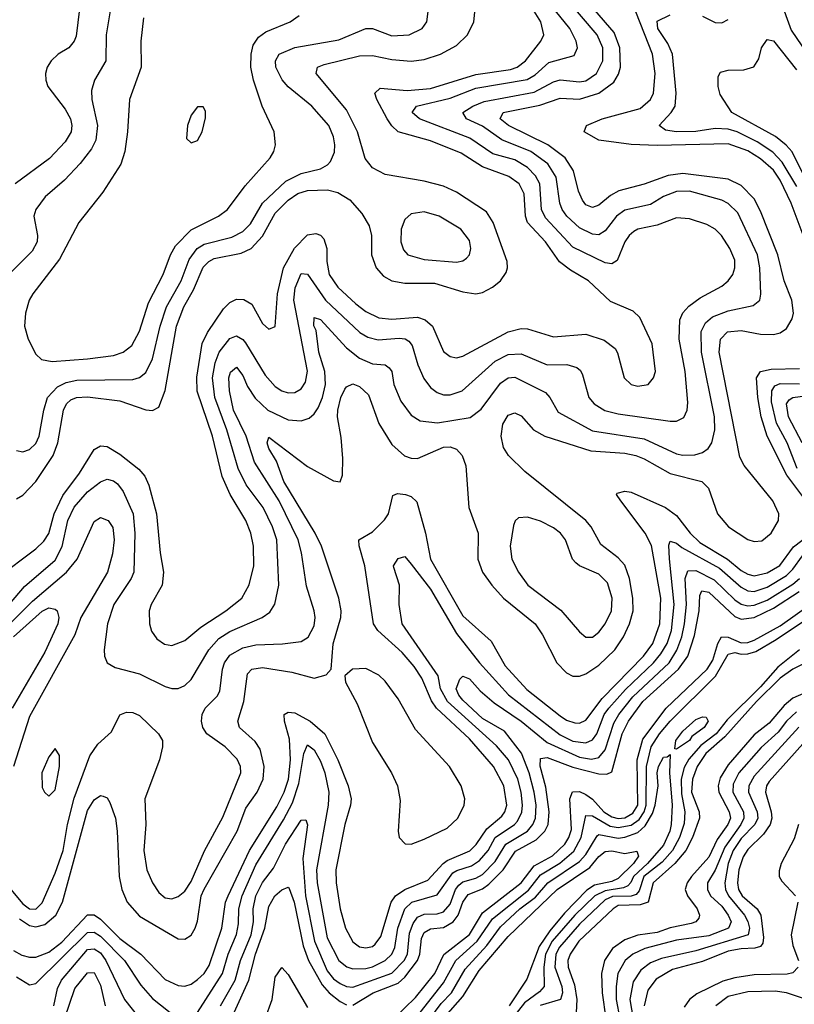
# Model space of a CAD drawing. Header units: inches. Extents: x 884549 to 1028252, y 526810 to 653624.
# Tile 789 of 1056: x 1011280 to 1013674, y 603855 to 606897. Entities that reach past the tile are written whole.
import ezdxf

# ---------------------------------------------------------------- set-up
doc = ezdxf.new("R2010")
doc.units = ezdxf.units.IN
doc.header["$MEASUREMENT"] = 0
doc.layers.add('B0610', color=7, linetype='Continuous')

msp = doc.modelspace()

# ---------------------------------------------------------------- linework, layer by layer
at = {"layer": 'B0610', "color": 5}
for points, elevation in [([(1011230.9, 605070), (1011294.6, 605145.4), (1011390, 605227.3), (1011411.2, 605268.8), (1011429.2, 605350), (1011448.9, 605391.1), (1011490, 605438.5), (1011530, 605468.6), (1011550, 605477.1), (1011570, 605471.6), (1011582.4, 605462.4), (1011599.6, 605439.6), (1011630.8, 605370), (1011636.4, 605310), (1011632.3, 605190), (1011624.2, 605170), (1011570.6, 605090), (1011551.9, 605030), (1011541.2, 604950), (1011542.3, 604930), (1011550.4, 604910), (1011575, 604895), (1011650, 604875.8), (1011730, 604837.2), (1011750, 604830.8), (1011770, 604830.8), (1011790, 604840.1), (1011810, 604858.5), (1011865.1, 604950), (1011895.1, 604984.9), (1011930, 605006.7), (1012029.8, 605050), (1012053.5, 605066.5), (1012069, 605091), (1012081, 605150), (1012075, 605290), (1012061.7, 605330), (1012032.6, 605390), (1011980, 605460), (1011954.8, 605510), (1011920.3, 605630), (1011882.8, 605730), (1011875.7, 605790), (1011883.7, 605836.3), (1011896.3, 605870), (1011930, 605912.3), (1011950, 605920.1), (1011970, 605908.7), (1011978.4, 605898.4), (1012038.6, 605798.5), (1012070, 605763.3), (1012090, 605750.1), (1012110, 605744.2), (1012130, 605744.9), (1012150, 605755.9), (1012163.4, 605776.6), (1012169.6, 605810.4), (1012127.8, 606030), (1012131.7, 606068.3), (1012150, 606112.3), (1012170, 606110.2), (1012225.1, 606030), (1012330.8, 605930.8), (1012356.4, 605916.4), (1012387.6, 605907.6), (1012452.8, 605912.8), (1012471, 605911), (1012483.1, 605903.1), (1012492.6, 605890), (1012510.4, 605830.4), (1012528.7, 605788.7), (1012550, 605760.1), (1012570, 605745), (1012590, 605738.3), (1012610, 605737.9), (1012647.7, 605750), (1012750, 605842), (1012790, 605861.9), (1012830, 605864.2), (1012910, 605830.9), (1012971, 605831), (1013002.3, 605822.3), (1013013.3, 605813.3), (1013020, 605800), (1013039.2, 605730), (1013055.9, 605710), (1013088.9, 605688.9), (1013130, 605678.6), (1013290, 605656), (1013310, 605656.1), (1013332.7, 605667.3), (1013342.8, 605690), (1013345.4, 605714.6), (1013336.7, 605810), (1013318.7, 605910), (1013320.4, 605970), (1013329.3, 605990.7), (1013347.9, 606012.1), (1013382.9, 606037.1), (1013450, 606073.1), (1013470.2, 606089.8), (1013484.1, 606110), (1013490.8, 606130), (1013490, 606154.3), (1013474.4, 606190), (1013449.1, 606230), (1013429.9, 606249.9), (1013404.1, 606264.1), (1013350, 606282), (1013310, 606284.8), (1013250, 606261.7), (1013190.4, 606249.6), (1013177.8, 606242.2), (1013163.4, 606230), (1013150.5, 606210), (1013127.1, 606152.9), (1013110, 606142.1), (1013090, 606145.2), (1012990, 606193.6), (1012905, 606285), (1012892.9, 606310), (1012887.4, 606390), (1012874.6, 606414.6), (1012850, 606440.1), (1012810, 606463.4), (1012742.5, 606482.5), (1012671, 606531), (1012515.4, 606590), (1012492.7, 606610), (1012506, 606630), (1012610, 606654.3), (1012690, 606684.7), (1012848.1, 606711.9), (1012873.3, 606726.7), (1012915.9, 606764.1), (1012993.9, 606786.1), (1013004.4, 606810), (1013000.4, 606830), (1012980.5, 606870), (1012802.4, 607090)], 2660), ([(1011252.5, 604210), (1011290, 604164.8), (1011310, 604150.1), (1011330, 604148.5), (1011350, 604168.7), (1011390, 604259.8), (1011414.1, 604330), (1011427.5, 604410), (1011448.5, 604491.5), (1011497.3, 604622.7), (1011521.2, 604658.8), (1011563.8, 604696.2), (1011590, 604749.1), (1011610, 604757.6), (1011630, 604756.1), (1011650, 604746.8), (1011708.9, 604690), (1011721.5, 604670), (1011721.8, 604650), (1011712.6, 604610), (1011666.4, 604490), (1011669.5, 604410), (1011663.3, 604330), (1011672.5, 604270), (1011690.1, 604230.1), (1011710, 604200.5), (1011730, 604184.2), (1011750, 604181.1), (1011770, 604187.6), (1011790, 604204.4), (1011810, 604234.5), (1011851.2, 604328.8), (1011907.4, 604432.6), (1011963.6, 604570), (1011962.1, 604590), (1011952.2, 604612.2), (1011914.6, 604650), (1011858.1, 604690), (1011846.5, 604710), (1011842.2, 604730), (1011843.7, 604750), (1011853.2, 604770), (1011890, 604807), (1011898.1, 604821.9), (1011906.9, 604890), (1011913.4, 604910), (1011930, 604934), (1011970, 604956), (1012010, 604965), (1012091.9, 604968.1), (1012150, 604976.2), (1012171.3, 604988.8), (1012190, 605024.6), (1012193.6, 605050), (1012190.5, 605070), (1012166.4, 605146.4), (1012151.3, 605250), (1012140.6, 605290), (1012081.5, 605410), (1012005.5, 605530), (1011979.7, 605610), (1011941.3, 605690), (1011928.2, 605750), (1011926.6, 605790), (1011931.9, 605808.1), (1011950, 605823), (1011970, 605798), (1011984, 605764), (1012007.7, 605727.7), (1012047, 605690), (1012110, 605660.5), (1012150, 605657.9), (1012174.3, 605665.7), (1012190, 605678.6), (1012202.1, 605697.9), (1012215.7, 605730), (1012225.5, 605770), (1012222.9, 605810), (1012204.9, 605870), (1012196.2, 605936.2), (1012188.9, 605951.1), (1012190, 605976.3), (1012210, 605970.1), (1012290, 605882.8), (1012330, 605850.8), (1012370, 605833.3), (1012410.1, 605830.1), (1012421.6, 605821.6), (1012430.6, 605810), (1012436.3, 605770), (1012457.8, 605717.8), (1012490, 605675), (1012517.5, 605657.5), (1012571, 605651), (1012671.8, 605668.2), (1012706.6, 605693.4), (1012766, 605774), (1012790, 605790.1), (1012810, 605791.9), (1012905.2, 605745.2), (1012918.9, 605730), (1012944.6, 605684.6), (1013050, 605626.9), (1013210, 605602.1), (1013310, 605555.8), (1013330, 605550.9), (1013367.1, 605552.9), (1013390, 605560.1), (1013407.8, 605572.2), (1013419.1, 605590), (1013428.3, 605630), (1013427.2, 605670), (1013387, 605870), (1013386.1, 605933.9), (1013399.6, 605960.4), (1013421.4, 605978.5), (1013470, 605997.2), (1013546.7, 606013.3), (1013567.8, 606030), (1013571.1, 606048.9), (1013567.8, 606130), (1013560.4, 606170), (1013499.9, 606299.9), (1013470, 606329.4), (1013450, 606339.1), (1013350, 606366.9), (1013310, 606365.7), (1013270, 606350.3), (1013230, 606326.3), (1013150, 606308.4), (1013124.4, 606290), (1013090, 606244.2), (1013070, 606232.6), (1013050, 606234.2), (1013010, 606253.4), (1012971.5, 606290), (1012957.1, 606310), (1012949, 606330), (1012938, 606410), (1012911.9, 606451.9), (1012860.1, 606490), (1012770, 606525.1), (1012710, 606568.3), (1012660.7, 606590), (1012649.9, 606610), (1012680.5, 606630), (1012716, 606644), (1012870, 606672.8), (1012930, 606705.2), (1012950, 606711), (1013010, 606704.7), (1013030, 606707.7), (1013063, 606730), (1013082.5, 606770), (1013082.1, 606810), (1013064.9, 606850), (1012883, 607063)], 2640), ([(1011279, 604119), (1011310, 604098.4), (1011330, 604094.6), (1011358.1, 604101.9), (1011391.5, 604130), (1011412.3, 604170), (1011490, 604453.5), (1011510, 604487), (1011530, 604500.2), (1011538, 604498), (1011550, 604492.7), (1011558.8, 604478.8), (1011575.7, 604430), (1011581.3, 604390), (1011587, 604250), (1011595.6, 604210), (1011612.4, 604170), (1011650, 604126.7), (1011770, 604057.4), (1011790, 604056.2), (1011810, 604068.4), (1011822.2, 604090), (1011830, 604111.6), (1011841.1, 604190), (1011849.7, 604210.3), (1011952.4, 604390), (1011979.2, 604460.8), (1012013.5, 604510), (1012032.7, 604550), (1012036, 604590), (1012023.6, 604643.6), (1012007.3, 604667.3), (1011959.6, 604710), (1011954.5, 604730), (1011973.2, 604790), (1011983.9, 604876), (1011997.1, 604890), (1012030, 604895.7), (1012121.1, 604881.1), (1012190, 604862), (1012227.2, 604872.8), (1012242.7, 604890), (1012248.9, 604968.9), (1012272.9, 605050), (1012274.1, 605070), (1012266.7, 605110), (1012212.9, 605270), (1012193.7, 605310), (1012096, 605470), (1012073.3, 605533.3), (1012050, 605571.5), (1012045.3, 605590), (1012050, 605607), (1012170, 605516.5), (1012250, 605472.6), (1012270.7, 605469.3), (1012277.3, 605490), (1012278.4, 605541.6), (1012273.8, 605606.2), (1012262.6, 605670), (1012263.7, 605690), (1012272.4, 605730), (1012284.8, 605755.2), (1012290, 605762.3), (1012310, 605771.3), (1012330, 605764), (1012357.9, 605737.9), (1012390, 605648.9), (1012430, 605584.6), (1012469, 605549), (1012490, 605542.1), (1012510, 605541.6), (1012590, 605575.7), (1012610, 605577.3), (1012630.1, 605570.1), (1012647.9, 605550), (1012658.8, 605518.8), (1012668.6, 605390), (1012697, 605310), (1012696.1, 605230), (1012710.1, 605190.1), (1012738.8, 605150), (1012775.5, 605110), (1012873.4, 605030), (1012896.1, 604996.1), (1012940.1, 604910), (1012970, 604878.8), (1012990, 604868.9), (1013010, 604868.6), (1013030, 604875.9), (1013070, 604902.5), (1013119.3, 604950), (1013145.8, 604990), (1013164.9, 605030), (1013175.8, 605070), (1013174.8, 605110), (1013164.4, 605170), (1013150, 605211.4), (1013130, 605234.7), (1013075.8, 605275.8), (1013046.4, 605330), (1013030, 605349.4), (1012841.2, 605501.2), (1012790.5, 605550.5), (1012775.4, 605575.4), (1012767.9, 605610), (1012773.1, 605646.9), (1012790, 605675.1), (1012810, 605681.7), (1012830, 605673.4), (1012868, 605630), (1012903.2, 605610), (1013045.1, 605565.1), (1013150, 605557.3), (1013184.2, 605550), (1013210, 605540.4), (1013290, 605495), (1013388.4, 605470), (1013409.4, 605449.4), (1013436.3, 605370), (1013470.6, 605330), (1013530, 605290.4), (1013550, 605284.3), (1013573.3, 605286.7), (1013602.7, 605310), (1013625.6, 605350), (1013626, 605370), (1013607.8, 605410), (1013519.6, 605519.5), (1013505.3, 605545.3), (1013442.2, 605870), (1013445.6, 605910), (1013467.7, 605932.3), (1013510, 605936.4), (1013570, 605924.8), (1013610, 605924.4), (1013630.2, 605929.8), (1013650, 605942.3), (1013667.6, 605972.4), (1013671.3, 605990), (1013666.4, 606030), (1013642.3, 606090), (1013623.7, 606170), (1013570, 606305.2), (1013550, 606343.4), (1013510, 606384.2), (1013470, 606404.4), (1013330, 606421.5), (1013284.5, 606415.5), (1013210, 606388.2), (1013131.5, 606368.5), (1013106.2, 606353.8), (1013070, 606323.8), (1013050, 606316.9), (1013030, 606324.3), (1013019, 606339), (1013007.3, 606367.3), (1012991.5, 606430), (1012966.2, 606470), (1012912, 606510), (1012790.5, 606570), (1012765.1, 606590), (1012774.7, 606610), (1012887.3, 606632.7), (1012950, 606653.9), (1013010, 606651.3), (1013070, 606669.3), (1013115.9, 606704.1), (1013131.2, 606728.8), (1013137.2, 606750), (1013134.9, 606810), (1013117.4, 606857.4), (1012951.6, 607050)], 2620), ([(1011208.2, 605171.8), (1011330, 605261.6), (1011354.7, 605285.3), (1011370, 605309.4), (1011386.3, 605370), (1011413.7, 605426.4), (1011464.5, 605495.5), (1011510, 605568.8), (1011530, 605580.4), (1011550, 605578), (1011590, 605554.2), (1011648.3, 605508.3), (1011666.5, 605486.5), (1011679.1, 605459.1), (1011702.4, 605370), (1011713.7, 605250), (1011724.5, 605190), (1011720.1, 605150), (1011686.7, 605090), (1011680.5, 605070), (1011680.9, 605030), (1011687.5, 605007.5), (1011703.9, 604984), (1011728, 604968), (1011750, 604963.5), (1011790, 604978.5), (1011839.7, 605020.3), (1011916.8, 605070), (1011966.1, 605110), (1011989.2, 605150.8), (1012003.4, 605210), (1012003, 605270), (1011994.7, 605310), (1011978.5, 605350), (1011930.2, 605430.2), (1011905.8, 605485.8), (1011875.7, 605610), (1011829, 605749), (1011827.9, 605792.1), (1011844.1, 605895.9), (1011860.6, 605930), (1011910, 606003.8), (1011930, 606023.4), (1011950, 606033.5), (1011972.7, 606032.7), (1011997.8, 606017.8), (1012030, 605958.3), (1012050, 605940.2), (1012070, 605948.8), (1012076.9, 606050), (1012095.4, 606130), (1012129.3, 606190.7), (1012170, 606232.1), (1012195.8, 606235.8), (1012210, 606231.5), (1012219.9, 606219.9), (1012229, 606190), (1012228.8, 606150), (1012237, 606110), (1012262.9, 606070), (1012319, 606019), (1012350, 605995), (1012390, 605975.9), (1012430, 605971.4), (1012510, 605977.3), (1012533.5, 605970), (1012555.7, 605950), (1012590, 605871.2), (1012610, 605855.9), (1012630, 605852.1), (1012650, 605857.4), (1012790, 605932.9), (1012830, 605942.5), (1012850, 605941.8), (1012930, 605916.8), (1013030, 605924.8), (1013086.4, 605906.4), (1013120.7, 605880.7), (1013127.9, 605867.9), (1013148.4, 605790), (1013170, 605769.4), (1013190, 605764.4), (1013222.4, 605770), (1013239.4, 605790), (1013244.7, 605810), (1013235.2, 605895.2), (1013196.4, 605976.5), (1013175.8, 605995.8), (1013105.7, 606025.7), (1013038.4, 606090), (1012982.5, 606122.5), (1012948.8, 606148.8), (1012905.6, 606210), (1012849.7, 606270), (1012842.9, 606290), (1012838.8, 606358.8), (1012824.2, 606390), (1012792.2, 606412.2), (1012710, 606442.5), (1012644.5, 606484.5), (1012550, 606522.4), (1012450, 606550.7), (1012430, 606569), (1012415.9, 606590), (1012383.9, 606650), (1012377.2, 606670), (1012394.4, 606685.6), (1012478, 606678), (1012550, 606684.2), (1012690, 606727.3), (1012797, 606743), (1012817.1, 606750), (1012842.9, 606770), (1012891, 606830), (1012899.6, 606850), (1012890.3, 606890), (1012828.7, 606990)], 2680), ([(1013716.5, 606190), (1013664.7, 606330), (1013630, 606401.3), (1013610, 606431.4), (1013570, 606466.9), (1013530, 606491.5), (1013470, 606513.7), (1013250, 606508), (1013170, 606511.2), (1013070, 606524.6), (1013024.3, 606550), (1013031.4, 606570), (1013080.2, 606590), (1013197.6, 606622.4), (1013229.5, 606650), (1013239.1, 606670), (1013244.3, 606730), (1013235.9, 606790), (1013172.6, 606950)], 2580), ([(1013630, 606958.8), (1013664.1, 606864.1), (1013713.2, 606793.2)], 2560), ([(1011560.4, 606930), (1011547.8, 606850), (1011545.9, 606770), (1011510.9, 606710), (1011501.8, 606678.2), (1011502.7, 606650), (1011520.9, 606570), (1011515, 606525), (1011501.9, 606498.1), (1011467.3, 606452.7), (1011418.8, 606401.2), (1011359.1, 606350), (1011329.5, 606310), (1011323.6, 606290), (1011334.8, 606230), (1011333.8, 606210), (1011318.1, 606181.9), (1011248.1, 606111.9)], 2740), ([(1011464.4, 606930), (1011454.2, 606845.8), (1011448.3, 606830), (1011431.8, 606810), (1011399.1, 606790), (1011376.9, 606770), (1011365.2, 606750), (1011360.2, 606730), (1011360.6, 606710), (1011367.2, 606690), (1011420.4, 606620.5), (1011436.9, 606590), (1011440.9, 606570), (1011438.8, 606550), (1011420.7, 606519.3), (1011372.2, 606467.8), (1011266, 606390)], 2720), ([(1011270, 605416.3), (1011290, 605428.2), (1011330, 605470.1), (1011383.7, 605550), (1011397.6, 605590), (1011415.8, 605690), (1011424.5, 605710), (1011437.9, 605722.1), (1011455.1, 605730), (1011490, 605731.4), (1011590, 605718.9), (1011670, 605691.2), (1011690, 605689), (1011710, 605699.3), (1011729.3, 605750.7), (1011765.1, 605950), (1011787.7, 606010), (1011817.5, 606062.5), (1011847.6, 606132.4), (1011864.3, 606150), (1011881.5, 606158.5), (1011964.3, 606175.7), (1011995.5, 606190), (1012030, 606228.3), (1012070, 606298.6), (1012110, 606339.4), (1012140, 606360), (1012170, 606369.5), (1012231.1, 606371.1), (1012262.9, 606362.9), (1012300.1, 606340.1), (1012337.9, 606297.9), (1012360, 606260), (1012367.1, 606230), (1012367.4, 606170), (1012381.5, 606130), (1012404.9, 606104.9), (1012430, 606089.7), (1012470, 606082.5), (1012562.3, 606082.3), (1012650, 606055.6), (1012690, 606050.1), (1012710, 606054.4), (1012741.5, 606070), (1012765.7, 606090), (1012783.9, 606116.1), (1012788, 606130), (1012786.2, 606150), (1012743.1, 606270), (1012723.1, 606303.1), (1012630, 606364.4), (1012590, 606382.5), (1012530, 606398.3), (1012410, 606418), (1012370, 606439.3), (1012348.1, 606468.1), (1012324.1, 606550), (1012290, 606618.4), (1012196.8, 606730), (1012200.9, 606750), (1012221.2, 606758.8), (1012330, 606785), (1012370, 606785.9), (1012430, 606773.7), (1012490, 606769), (1012530, 606773.8), (1012580.3, 606790), (1012630, 606817.1), (1012664.3, 606850), (1012683.4, 606890), (1012687.5, 606930)], 2720), ([(1011270, 605565.7), (1011290, 605561.9), (1011310, 605568.8), (1011330, 605587.9), (1011340.4, 605610), (1011354.2, 605690), (1011366.3, 605730), (1011397.1, 605762.9), (1011423.8, 605776.2), (1011456.4, 605783.6), (1011630, 605785.3), (1011650, 605791.7), (1011670, 605806.8), (1011690.8, 605849.2), (1011713.7, 605950), (1011733.6, 606010), (1011778.6, 606090), (1011804.2, 606155.8), (1011828.9, 606190), (1011850, 606203.3), (1011935.2, 606224.8), (1011970, 606242.1), (1011993.7, 606266.3), (1012030.3, 606329.7), (1012102.4, 606397.6), (1012150, 606421.1), (1012210, 606436.1), (1012231.8, 606448.2), (1012240.9, 606459.1), (1012252.7, 606487.3), (1012253.9, 606510), (1012250, 606534.7), (1012235.3, 606570), (1012182.5, 606630), (1012110, 606689.3), (1012091.1, 606711.1), (1012072, 606750), (1012070.9, 606770), (1012081.7, 606790), (1012130, 606810.4), (1012265.9, 606834.1), (1012350, 606869.6), (1012370, 606869.1), (1012430, 606847.2), (1012483.7, 606850), (1012523.5, 606870), (1012538.2, 606890), (1012543.1, 606930)], 2740), ([(1011662.6, 606902.6), (1011654.8, 606830), (1011655, 606750), (1011619.2, 606650), (1011613.5, 606550), (1011604.8, 606490), (1011592.9, 606450), (1011536.5, 606363.5), (1011462.9, 606270), (1011402.7, 606157.3), (1011320.5, 606050), (1011308.9, 606030), (1011298, 605990), (1011295.1, 605950), (1011306.3, 605910), (1011330, 605863.1), (1011347.3, 605847.3), (1011380.8, 605840.8), (1011490, 605849.3), (1011570, 605859.4), (1011599.8, 605870), (1011626.2, 605890), (1011650, 605934), (1011678, 606022), (1011723.9, 606110), (1011746.1, 606170), (1011761.9, 606198.1), (1011810, 606247.9), (1011894.2, 606290), (1011922.2, 606310), (1011976.6, 606383.4), (1012054.2, 606470), (1012065, 606490), (1012070.8, 606510), (1012067, 606550), (1012029.9, 606629.9), (1012003.1, 606710), (1011994.7, 606750), (1011995.5, 606790), (1012002, 606818), (1012017.6, 606842.4), (1012041, 606859), (1012115.8, 606890), (1012144.2, 606910)], 2760), ([(1013681.9, 606381.9), (1013637.1, 606457.1), (1013607.4, 606487.4), (1013559.4, 606519.4), (1013497.5, 606550), (1013470, 606558.6), (1013430, 606561), (1013370, 606551.8), (1013310.3, 606550.3), (1013275.7, 606555.7), (1013256.3, 606570), (1013293.9, 606610), (1013306.2, 606630), (1013309.5, 606670), (1013297.9, 606790), (1013282.8, 606822.8), (1013252.1, 606870), (1013250, 606892.1), (1013290, 606911.6)], 2560), ([(1013390, 606907.5), (1013430, 606888.5), (1013450, 606887.5), (1013470, 606897.5)], 2560), ([(1013754.4, 606314.4), (1013668, 606488), (1013649.4, 606509.4), (1013615.5, 606535.5), (1013480.8, 606610), (1013445.4, 606665.4), (1013438.5, 606690), (1013438.8, 606721.2), (1013445.6, 606734.4), (1013470, 606741), (1013518.1, 606741.9), (1013548.9, 606751.1), (1013564.4, 606775.6), (1013572.8, 606810), (1013590, 606835.8), (1013610, 606831.1), (1013681.4, 606741.4)], 2540), ([(1013740.9, 605370), (1013651.5, 605490), (1013589.8, 605609.8), (1013572, 605670), (1013560.9, 605730), (1013557.2, 605790), (1013569.7, 605810.3), (1013603, 605817), (1013690, 605818.7)], 2580), ([(1013683, 605510), (1013651.6, 605590), (1013619.4, 605650), (1013604.1, 605715.9), (1013605, 605750), (1013614.3, 605765.7), (1013630, 605772.8), (1013690, 605772.2)], 2560), ([(1013698, 605590), (1013656, 605670), (1013649.5, 605710), (1013657.8, 605722.2), (1013670, 605729.7), (1013722.9, 605737.1)], 2540), ([(1011261.4, 604021.4), (1011287.1, 604007.1), (1011310, 604000.5), (1011330, 604000.5), (1011370, 604015.5), (1011410, 604047.3), (1011490, 604131.3), (1011510, 604131.5), (1011530, 604117.7), (1011590, 604057.7), (1011654, 604010), (1011730, 603931.8), (1011770, 603913), (1011790, 603911), (1011810, 603917.4), (1011830, 603931.3), (1011850, 603950.5), (1011865.7, 603974.3), (1011904.6, 604090), (1011916.5, 604170), (1011924.2, 604190), (1011990, 604329.7), (1012075.1, 604464.9), (1012097.4, 604510), (1012110.8, 604550), (1012117.2, 604610), (1012113.8, 604673.8), (1012098.3, 604730), (1012097.4, 604750), (1012110, 604757.5), (1012130, 604755.3), (1012177.6, 604730), (1012223.6, 604690), (1012263.6, 604610), (1012295.4, 604530), (1012304.5, 604490), (1012302.5, 604470), (1012285.4, 604410), (1012257.2, 604270), (1012257.9, 604230), (1012270.1, 604150.1), (1012286.7, 604090), (1012310, 604047.9), (1012330, 604032.9), (1012350, 604029.3), (1012370, 604034), (1012378.9, 604041.1), (1012395.7, 604064.3), (1012428.1, 604170), (1012441.6, 604190), (1012470, 604210), (1012541.7, 604238.3), (1012588.4, 604290), (1012601.3, 604298.7), (1012671.4, 604328.6), (1012691, 604349), (1012723.4, 604396.6), (1012770, 604436.3), (1012779.8, 604450), (1012785.2, 604470), (1012776.5, 604530), (1012744.4, 604590), (1012670, 604675.5), (1012568, 604770), (1012552.6, 604792.6), (1012522.7, 604862.7), (1012498.9, 604898.9), (1012462.1, 604942.2), (1012387.1, 605010), (1012373.9, 605030), (1012346.6, 605210), (1012329.1, 605270.9), (1012328.2, 605290), (1012370, 605314.9), (1012407.9, 605352.1), (1012419.6, 605370), (1012433.3, 605426.7), (1012447.4, 605432.6), (1012472.4, 605430), (1012490, 605423.9), (1012507.6, 605407.6), (1012534.5, 605310), (1012549.7, 605230), (1012650, 605055), (1012736.8, 604976.8), (1012780.2, 604900.2), (1012847.2, 604827.2), (1012950, 604746.3), (1012970, 604733.2), (1012995.4, 604724.6), (1013010, 604723.6), (1013030, 604732.9), (1013079.9, 604800.1), (1013208, 604930), (1013236.6, 604970), (1013258.6, 605030), (1013262, 605110), (1013232.5, 605272.5), (1013213.3, 605310), (1013137.9, 605410), (1013124.5, 605430), (1013126.4, 605433.6), (1013150, 605440.7), (1013170, 605436.9), (1013276.3, 605390), (1013310, 605364.8), (1013352.6, 605310), (1013381.9, 605281.9), (1013467.8, 605230), (1013510, 605195.4), (1013530, 605183.3), (1013550, 605178.3), (1013590, 605187.8), (1013629.4, 605210.6), (1013671.8, 605268.2), (1013727, 605310)], 2580), ([(1011179.9, 604960.1), (1011319.3, 605100.7), (1011424.5, 605190), (1011457.3, 605230), (1011510, 605346.2), (1011530, 605358.6), (1011553.7, 605350), (1011567.6, 605327.6), (1011572.1, 605290), (1011566.9, 605246.9), (1011551.7, 605190), (1011469.3, 605050), (1011450, 604996.2), (1011310, 604744.1), (1011260.4, 604590)], 2640), ([(1011830, 603829.4), (1011907.2, 603950), (1011924.3, 604010), (1011950, 604070.2), (1011956.2, 604103.8), (1011957.4, 604150), (1011968, 604190), (1012010, 604285.9), (1012095.5, 604424.5), (1012123, 604477), (1012143, 604537), (1012157.9, 604630), (1012170, 604656.6), (1012190, 604640.7), (1012210, 604606.1), (1012222.8, 604570), (1012235.1, 604510), (1012233.2, 604470), (1012197.6, 604270), (1012199, 604230), (1012230, 604060.5), (1012266.9, 603990), (1012290.9, 603970.9), (1012310, 603965), (1012350, 603965.4), (1012370, 603970.3), (1012410, 603990.1), (1012430.1, 604009.9), (1012439.1, 604030), (1012448.3, 604090), (1012470.5, 604150), (1012491.7, 604170), (1012570, 604193.1), (1012619.2, 604260.8), (1012631.2, 604268.8), (1012676.9, 604283.1), (1012700.7, 604299.3), (1012727.6, 604330), (1012749.6, 604370.4), (1012809.6, 604410), (1012819, 604421), (1012831.9, 604448.1), (1012834.3, 604470), (1012830.4, 604510), (1012819.7, 604550), (1012790.8, 604610), (1012753.2, 604653.2), (1012601.9, 604790), (1012580.8, 604830), (1012573.2, 604870), (1012462, 605030), (1012453.3, 605090), (1012453.5, 605150), (1012436.1, 605203.9), (1012435.8, 605210), (1012450, 605232.3), (1012470, 605238), (1012490, 605214.8), (1012550, 605137.4), (1012630, 605000.7), (1012701.5, 604910), (1012790.8, 604810.8), (1012950, 604687.1), (1012990, 604667.7), (1013030, 604662.6), (1013050, 604672.1), (1013063.4, 604690), (1013086.9, 604750), (1013100.6, 604770), (1013152.7, 604827.3), (1013238.7, 604910), (1013262.1, 604937.9), (1013280.7, 604970), (1013294.2, 605010), (1013302.3, 605090), (1013288.4, 605231.6), (1013286.4, 605273.6), (1013290, 605285.3), (1013310, 605279.1), (1013326.1, 605266.1), (1013442.6, 605202.6), (1013510, 605143.1), (1013530, 605132.5), (1013550, 605130.3), (1013590, 605144), (1013650, 605179.9), (1013670, 605199.3), (1013699.1, 605240.9)], 2560), ([(1011900.2, 603850), (1011945.9, 603930), (1011962.8, 603990), (1011995.1, 604070), (1012002.8, 604110), (1012001.3, 604150), (1012009.8, 604190.2), (1012030, 604231.4), (1012064.3, 604275.7), (1012101.1, 604350), (1012150, 604424.1), (1012164.9, 604424.9), (1012169.3, 604409.3), (1012155.1, 604304.9), (1012163.4, 604190), (1012191, 604050), (1012230, 603957.9), (1012250, 603933.1), (1012270, 603918.7), (1012290, 603910.1), (1012310, 603908.1), (1012430, 603950.8), (1012468, 603990), (1012479.1, 604010), (1012485, 604075), (1012495.8, 604104.2), (1012510, 604124.2), (1012530, 604133.4), (1012570, 604134.5), (1012590, 604141), (1012610, 604164.4), (1012627.4, 604210), (1012637, 604223), (1012650, 604233.3), (1012690, 604244.4), (1012710, 604256.3), (1012750, 604296.1), (1012782.4, 604350), (1012849, 604390), (1012866, 604410), (1012874.3, 604430), (1012876.4, 604470), (1012870.3, 604510.3), (1012854.7, 604570), (1012830.5, 604630.5), (1012778.9, 604698.9), (1012710, 604738.3), (1012650, 604794.5), (1012637.2, 604810), (1012629.2, 604830), (1012640.3, 604859.7), (1012650, 604868.7), (1012670, 604860.1), (1012703.4, 604823.4), (1012746.1, 604786.1), (1012829.7, 604730), (1012910, 604663.3), (1013010, 604618.1), (1013047.4, 604612.6), (1013070, 604617.2), (1013090, 604641.2), (1013116.8, 604723.2), (1013131.8, 604750), (1013175, 604805), (1013287.3, 604910), (1013311.4, 604948.6), (1013326.3, 604990), (1013334.5, 605030), (1013341.2, 605090), (1013336.6, 605170), (1013345.5, 605194.5), (1013370, 605194.7), (1013426.6, 605166.6), (1013490, 605104.1), (1013510, 605090.6), (1013530, 605085.9), (1013550, 605087.9), (1013590, 605103.8), (1013670, 605152.5), (1013690.6, 605170)], 2540), ([(1012310, 603852), (1012372.6, 603890), (1012450, 603920.1), (1012470, 603938.7), (1012509.8, 603990), (1012516.7, 604010), (1012522.3, 604057.7), (1012530, 604076.3), (1012550, 604088.5), (1012590, 604092.4), (1012619.4, 604110), (1012635.4, 604130), (1012650, 604170.5), (1012665.7, 604194.3), (1012710, 604211.5), (1012730, 604226.3), (1012774.6, 604270), (1012812, 604328), (1012876.5, 604363.5), (1012903.3, 604390), (1012913, 604410), (1012916.7, 604450), (1012905.8, 604525.8), (1012889.1, 604590.9), (1012890, 604614.3), (1012910, 604617.4), (1012990, 604587.6), (1013070, 604566.6), (1013094.5, 604565.5), (1013110, 604573.3), (1013142.1, 604690), (1013161.9, 604730), (1013205.8, 604790), (1013315.8, 604890), (1013345.2, 604930), (1013365.4, 604994.6), (1013379.6, 605070), (1013382, 605118), (1013387.9, 605132.1), (1013410, 605127.8), (1013490, 605052.9), (1013510, 605044.6), (1013550, 605050.4), (1013610, 605078.8), (1013688.7, 605130)], 2520), ([(1012435.5, 603810), (1012503.8, 603876.2), (1012563.1, 603950), (1012591.2, 604008.8), (1012669.9, 604070.1), (1012710, 604137.1), (1012829.7, 604230), (1012870, 604282.5), (1012926.3, 604313.7), (1012965.1, 604350), (1012977.5, 604370), (1012985.2, 604394.8), (1012980.5, 604490), (1012988.3, 604511.7), (1013010, 604512.3), (1013030, 604503.1), (1013050, 604488.7), (1013085.3, 604450), (1013110, 604433.7), (1013130, 604429), (1013150, 604430.8), (1013175, 604445), (1013190.8, 604470), (1013188.3, 604610), (1013205.5, 604674.5), (1013277.7, 604770), (1013404.8, 604890), (1013421.8, 604918.2), (1013437.3, 604970), (1013449.6, 604990), (1013470, 604988.8), (1013510, 604972.1), (1013530, 604972.6), (1013550, 604979.4), (1013630, 605024.4), (1013730, 605094.9)], 2480), ([(1011260.8, 604990), (1011350, 605069.4), (1011370, 605079.6), (1011390, 605076.1), (1011396, 605070), (1011400.8, 605050), (1011397.6, 605030), (1011357.7, 604942.3), (1011256.3, 604770)], 2620), ([(1012517.3, 603830), (1012590, 603921.6), (1012627.6, 603990), (1012694.1, 604050), (1012740.9, 604119.1), (1012852.3, 604207.7), (1012890, 604255), (1012949.2, 604290.8), (1012992.2, 604327.8), (1013015.4, 604370), (1013030, 604438.3), (1013050, 604436.8), (1013105.4, 604405.4), (1013130, 604400.7), (1013170, 604408.7), (1013194.5, 604425.5), (1013210.3, 604449.7), (1013216.5, 604470), (1013217.1, 604590), (1013231.6, 604650), (1013257.3, 604690), (1013290.5, 604730), (1013431, 604869), (1013470, 604936.6), (1013490, 604941.5), (1013510, 604936.6), (1013530, 604937.8), (1013554.7, 604945.3), (1013618, 604982), (1013730, 605056.9)], 2460), ([(1013690, 604950.3), (1013623.5, 604896.5), (1013570, 604836.1), (1013466.7, 604733.3), (1013432.2, 604690), (1013385.4, 604654.6), (1013348, 604612), (1013333.5, 604586.5), (1013324.7, 604550), (1013325.4, 604505.4), (1013335.5, 604450), (1013333.2, 604413.2), (1013319.4, 604370), (1013297.7, 604330), (1013265.5, 604294.5), (1013208.9, 604250), (1013195, 604205), (1013185.8, 604194.2), (1013170, 604188.5), (1013112.3, 604187.7), (1013090, 604177.3), (1013010, 604102.8), (1012948.3, 604031.7), (1012937.4, 604010), (1012933.8, 603970), (1012956.1, 603910), (1012957.9, 603890), (1012951.1, 603870), (1012889.1, 603850.9)], 2460), ([(1013723.3, 604916.7), (1013670, 604890.7), (1013630, 604862.2), (1013557.7, 604790), (1013459.1, 604680.9), (1013400.9, 604630), (1013373.8, 604590), (1013359.1, 604550), (1013356.6, 604510), (1013379.7, 604450), (1013381.1, 604430), (1013359.4, 604370), (1013338.4, 604330), (1013305, 604290), (1013237.6, 604230), (1013222.7, 604170), (1013198, 604162), (1013130, 604159.9), (1013114.5, 604150), (1013008.5, 604050), (1012980.9, 604010), (1012974.3, 603990), (1012975.7, 603970), (1012994.6, 603914.6), (1013001.5, 603870), (1013000.4, 603830)], 2480), ([(1013710, 604818.3), (1013670, 604800.5), (1013642.3, 604777.7), (1013596.5, 604723.5), (1013550, 604686.9), (1013470, 604595), (1013445, 604555), (1013439, 604530), (1013440.8, 604510), (1013473, 604450), (1013476.5, 604430), (1013468.8, 604410), (1013435.9, 604364.1), (1013410, 604309.9), (1013356.8, 604250), (1013342.9, 604230), (1013337.1, 604210), (1013344, 604190), (1013374.1, 604150), (1013381.5, 604130), (1013378.6, 604121.4), (1013369.8, 604110.2), (1013355.7, 604104.3), (1013290, 604091.4), (1013250, 604076.6), (1013190, 604068.6), (1013150, 604054.4), (1013112.4, 604027.6), (1013087.8, 603990), (1013077.8, 603950), (1013080.1, 603890), (1013091.6, 603810)], 2520), ([(1013681.1, 604758.9), (1013650, 604730), (1013624.1, 604695.9), (1013571.4, 604648.6), (1013502.9, 604570), (1013484.7, 604535.3), (1013484, 604510), (1013516.7, 604450), (1013518.5, 604430), (1013509.1, 604410), (1013459.4, 604340.6), (1013430, 604269.4), (1013405.9, 604230), (1013405.9, 604210), (1013415.5, 604190), (1013450, 604157.8), (1013469.8, 604130), (1013478.7, 604110), (1013471.2, 604090), (1013410, 604066.9), (1013310, 604053.1), (1013212.3, 604027.7), (1013174.9, 604010), (1013151.6, 603990), (1013129.2, 603950), (1013123.2, 603910), (1013123.7, 603870), (1013135.1, 603810)], 2540), ([(1013688.5, 604711.5), (1013550, 604559.6), (1013533.2, 604530), (1013532.1, 604510), (1013559.8, 604450), (1013561, 604430), (1013552, 604410), (1013510, 604367.6), (1013485.6, 604330), (1013469.9, 604290), (1013459.7, 604230), (1013461, 604210), (1013470.4, 604190), (1013520.2, 604130), (1013530.8, 604110.8), (1013535.5, 604090), (1013532, 604070), (1013370, 604019.9), (1013263.5, 603996.5), (1013230, 603983.1), (1013199.3, 603960.7), (1013175.7, 603924.3), (1013165.7, 603870), (1013176.1, 603810)], 2560), ([(1013700.8, 604659.2), (1013596.7, 604543.3), (1013588.6, 604530), (1013584.6, 604510), (1013602.3, 604450), (1013604.6, 604430), (1013599.9, 604410), (1013579.2, 604380.8), (1013530, 604333.5), (1013516, 604310), (1013503, 604270), (1013498.3, 604230), (1013502, 604210), (1013512.9, 604190), (1013559.7, 604150), (1013570.4, 604130.4), (1013578.8, 604061.2), (1013576.6, 604043.4), (1013570, 604033.9), (1013551.9, 604028.1), (1013510, 604026.4), (1013470, 604018.7), (1013390, 603987), (1013297.6, 603962.4), (1013247, 603933), (1013221.6, 603898.4), (1013210, 603850)], 2580), ([(1012547.9, 603810), (1012582.3, 603857.7), (1012614.1, 603890), (1012656.6, 603963.4), (1012723.6, 604036.4), (1012765.9, 604094.1), (1012825.6, 604150), (1012874.1, 604185.9), (1012912.8, 604230), (1013010, 604295.8), (1013030, 604318), (1013064.5, 604375.5), (1013070, 604379.6), (1013130, 604368.2), (1013150, 604371.1), (1013190, 604385.7), (1013213.6, 604406.4), (1013236.2, 604443.9), (1013244.3, 604470), (1013253.2, 604530), (1013250.4, 604569.6), (1013254.2, 604590), (1013270, 604618.5), (1013280.7, 604619.3), (1013290, 604626.8), (1013288.6, 604570), (1013296.3, 604470), (1013293.9, 604410), (1013289.7, 604390), (1013270, 604346.5), (1013220.1, 604290), (1013176.7, 604250), (1013169, 604231), (1013159.2, 604220.8), (1013145.7, 604214.3), (1013090, 604205.2), (1013057.2, 604190), (1012995.4, 604130), (1012925.7, 604050), (1012904.7, 604010), (1012899.7, 603970), (1012901.3, 603910), (1012886.6, 603893.4), (1012840.3, 603859.7), (1012770, 603770)], 2440), ([(1013687.4, 604410), (1013673.9, 604366.1), (1013633.9, 604290), (1013627, 604267), (1013627.2, 604250), (1013635.2, 604235.2), (1013678.3, 604190)], 2620), ([(1012542.2, 603757.8), (1012650, 603878.9), (1012700.3, 603959.7), (1012790, 604064.1), (1012941.5, 604210), (1013042, 604278), (1013070, 604311.5), (1013090, 604327), (1013110, 604328.8), (1013150, 604321), (1013187.7, 604327.7), (1013192.6, 604312.6), (1013176.8, 604290), (1013130, 604243.3), (1013110, 604234.3), (1013056.9, 604223.1), (1013032.7, 604207.3), (1012963.6, 604136.4), (1012918.6, 604081.4), (1012886, 604034), (1012847.3, 603932.7), (1012793.3, 603850)], 2420), ([(1011942.5, 603830), (1011987.9, 603930), (1012009.2, 604010), (1012038.1, 604090), (1012050, 604156.9), (1012069.1, 604190), (1012090, 604208.1), (1012110, 604216.4), (1012112.6, 604212.6), (1012128.5, 604170), (1012156, 604036), (1012172.7, 603990), (1012215, 603915), (1012236.8, 603890), (1012270, 603863.1), (1012290, 603853.7)], 2520), ([(1013685.1, 604170), (1013664, 604070), (1013670, 604036.3), (1013687.3, 603990)], 2620), ([(1011270, 603939.9), (1011310, 603914.6), (1011330, 603918.7), (1011490, 604076.5), (1011510, 604077.9), (1011530, 604065.6), (1011604.1, 603990), (1011654.5, 603914.5), (1011690, 603873), (1011770, 603810.1)], 2560), ([(1011385.4, 603850), (1011396.4, 603903.6), (1011409.1, 603930), (1011490, 604024.5), (1011510, 604026.7), (1011530, 604013.6), (1011546.4, 603990), (1011603.7, 603870), (1011667.2, 603790)], 2540), ([(1012039.2, 603810), (1012060.1, 603870), (1012070, 603938.6), (1012090, 603968.8), (1012110, 603947), (1012170, 603844.6)], 2480), ([(1013686.1, 603970), (1013670, 603952.4), (1013651.7, 603948.3), (1013550, 603946), (1013490, 603937), (1013453.5, 603926.5), (1013373.2, 603886.8), (1013350.3, 603869.7), (1013333.9, 603846.1)], 2620), ([(1011418.7, 603810), (1011450, 603903.6), (1011490, 603952.4), (1011510, 603953.3), (1011530, 603913.6), (1011543.8, 603850)], 2520), ([(1013769.6, 603850.4), (1013650, 603889.9), (1013615.4, 603895.4), (1013530, 603893.8), (1013470, 603879.2), (1013431.6, 603850)], 2640)]:
    msp.add_lwpolyline(points, dxfattribs=dict(at, elevation=elevation))
for points, elevation in [([(1011830, 606628), (1011810, 606602), (1011798.8, 606570), (1011796, 606530), (1011810, 606516), (1011830, 606524), (1011844, 606550), (1011854, 606594), (1011854.6, 606614.6), (1011847.3, 606627.3)], 2780), ([(1012530, 606303.4), (1012490, 606296.5), (1012470, 606279.7), (1012459, 606250), (1012458.3, 606210), (1012466.2, 606186.2), (1012479.5, 606170), (1012530, 606156.4), (1012630, 606147.3), (1012650, 606151.3), (1012660.5, 606159.5), (1012670.6, 606170), (1012674.7, 606190), (1012670, 606214.7), (1012643.5, 606250), (1012576.3, 606290)], 2740), ([(1012850, 605360.3), (1012822.2, 605357.8), (1012811.3, 605348.7), (1012805.8, 605334.2), (1012795.7, 605270), (1012801.5, 605230), (1012821.5, 605190), (1012850.9, 605150), (1012952.3, 605072.3), (1013010, 605005.2), (1013030, 604988.9), (1013050, 604989.1), (1013070, 605004.9), (1013090, 605030.2), (1013108.7, 605070), (1013111.2, 605110), (1013096.7, 605156.7), (1013070, 605183.4), (1013010, 605209.2), (1012998.4, 605218.4), (1012988.5, 605230), (1012967, 605290), (1012951.3, 605310), (1012930, 605326.4), (1012890, 605347)], 2640), ([(1012350, 604892.2), (1012308.4, 604890), (1012284.6, 604870), (1012287.3, 604850), (1012323.2, 604783.2), (1012370, 604664), (1012429.6, 604570), (1012447.8, 604530), (1012455.9, 604484.1), (1012450.1, 604390.1), (1012453, 604370), (1012470.9, 604350.9), (1012490, 604350.1), (1012530, 604365.1), (1012601.3, 604398.7), (1012634, 604430), (1012653.5, 604470), (1012655.4, 604490), (1012644.5, 604530), (1012608.2, 604590), (1012503.6, 604703.6), (1012450, 604798.4), (1012410, 604853.5), (1012390, 604871.4)], 2620), ([(1013310, 604643.1), (1013304.6, 604644.6), (1013307.6, 604670), (1013330, 604699.2), (1013370, 604734.4), (1013390, 604743.5), (1013402, 604742), (1013407.8, 604730), (1013395.2, 604710), (1013357.9, 604682.1), (1013350, 604669.6)], 2440), ([(1011390, 604645.2), (1011370, 604619.6), (1011348.8, 604570), (1011350, 604524.7), (1011356.3, 604510), (1011370, 604498), (1011390, 604518), (1011403.1, 604590), (1011403.3, 604623.3)], 2660)]:
    msp.add_lwpolyline(points, close=True, dxfattribs=dict(at, elevation=elevation))

doc.saveas('drawing.dxf')
